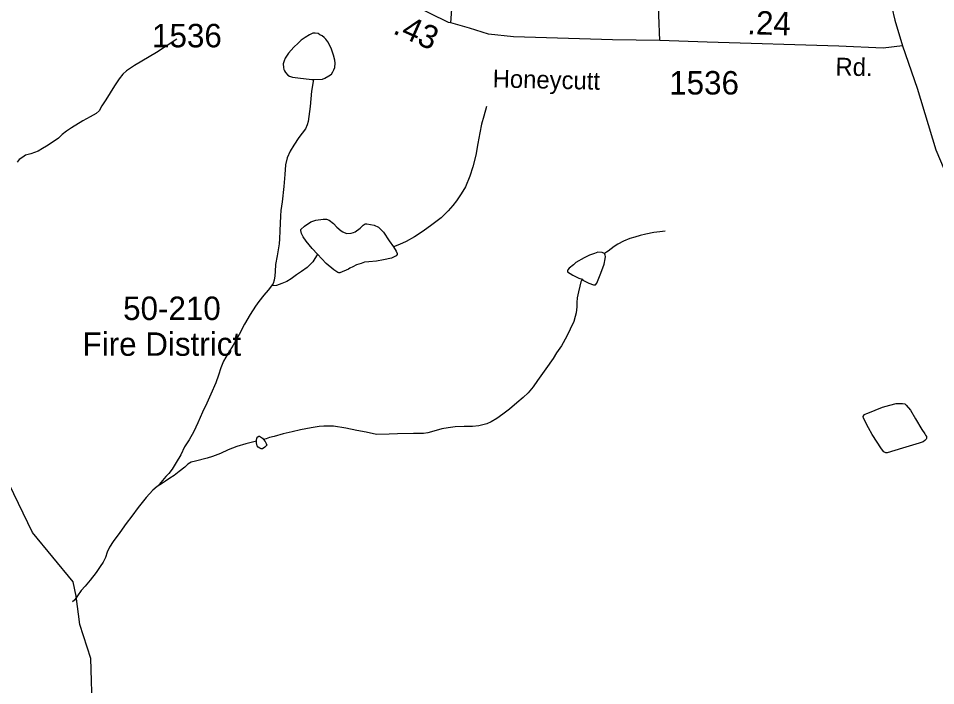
# Model space of a CAD drawing. Extents: x 2082433 to 2279600, y 546599 to 755198.
# Drawn here: x 2113702 to 2118591, y 647490 to 651046 of the extents above; entities that cross this region are included whole.
import ezdxf

# ---------------------------------------------------------------- set-up
doc = ezdxf.new("R2010")
doc.units = 0
for name, color, linetype in [('Exist Boundary Political Fire Districts Label', 7, 'Continuous'), ('Exist Hydrographic Misc Water Feature', 7, 'Continuous'), ('Exist Road Non-System Type 51', 7, 'Continuous'), ('Exist Road Secondary Mileage Hundredths English Label', 7, 'Continuous'), ('Exist Road Secondary Type 51 Attributed', 7, 'Continuous'), ('Exist Road Secondary Type 51 Label', 7, 'Continuous'), ('Exist Road Secondary Type 51 Number Label', 7, 'Continuous')]:
    doc.layers.add(name, color=color, linetype=linetype)

msp = doc.modelspace()

# ---------------------------------------------------------------- linework, layer by layer
at = {"layer": 'Exist Hydrographic Misc Water Feature'}
for points in [[(2114546.1, 650935.3), (2114438.2, 650864.8), (2114320.3, 650794.7), (2114278.5, 650766.5), (2114258.6, 650748.4), (2114238.9, 650724.2), (2114215.1, 650686), (2114167.4, 650611.8), (2114147.7, 650579.9), (2114131.9, 650553.9), (2114115.9, 650539.6), (2114085.5, 650521.5), (2114045.8, 650499.5), (2113985.7, 650463.2), (2113958.2, 650445.1), (2113936.1, 650427), (2113916.4, 650406.8), (2113898.3, 650394.9), (2113852.4, 650364.6), (2113830.5, 650352.5), (2113806.9, 650338.2), (2113768.3, 650324.2), (2113740.6, 650316.2), (2113725.1, 650306), (2113706.8, 650294.1), (2113695.1, 650280.1)], [(2115274.4, 650720.8), (2115322.4, 650722.8), (2115336.4, 650726.8), (2115356.7, 650739.1), (2115370.2, 650749.3), (2115378.6, 650761), (2115384.1, 650771.1), (2115388, 650785.1), (2115390.1, 650807.1), (2115388, 650823.2), (2115381.9, 650849.3), (2115369.4, 650887.3), (2115351.5, 650920.8), (2115341.7, 650934.9), (2115331.9, 650944.9), (2115321.2, 650953), (2115309.5, 650958.8), (2115299.5, 650964.8), (2115283.7, 650966.8), (2115271.4, 650966.6), (2115253.3, 650958.4), (2115231.6, 650944.7), (2115219.5, 650936.4), (2115209.6, 650930.6), (2115193.6, 650914.3), (2115170.1, 650892.3), (2115142.2, 650860), (2115124.1, 650834), (2115118, 650819.9), (2115114.1, 650803.8), (2115114.5, 650783.9), (2115116.3, 650773.9), (2115120.4, 650766), (2115126.4, 650758.2), (2115138.5, 650744.2), (2115146.5, 650738.1), (2115162.5, 650732.1), (2115192.4, 650728.3), (2115266.8, 650720.7), (2115274.4, 650720.8)], [(2115274.4, 650720.8), (2115265, 650658.6), (2115257.2, 650576.5), (2115247.4, 650496.5), (2115241.8, 650478.7), (2115231.8, 650456.7), (2115196.1, 650410.6), (2115170.3, 650370.3), (2115150, 650338.5), (2115134.2, 650302.3), (2115126.6, 650266.2), (2115122.9, 650214.1), (2115117.4, 650150), (2115107.5, 650068.3), (2115101.6, 650022.2), (2115099.9, 649994), (2115095.8, 649914.3), (2115094.6, 649870.3), (2115092.3, 649844.3), (2115080.7, 649780), (2115072.7, 649734.1), (2115071, 649696.2), (2115069.2, 649674.3), (2115065.5, 649650.1), (2115059.3, 649633.9), (2115051.1, 649620.2)], [(2116197, 650576.6), (2116183.2, 650524.8), (2116171.1, 650482.8), (2116161.5, 650436.8), (2116151.6, 650378.7), (2116140.2, 650316.8), (2116124.4, 650254.7), (2116108.8, 650204.7), (2116084.8, 650148.3), (2116062.9, 650110.3), (2116037.2, 650074.4), (2116017.1, 650048.3), (2115993.3, 650020.2), (2115955.4, 649983.8), (2115905.8, 649945.8), (2115859.7, 649911.5), (2115814.3, 649881.5), (2115768.2, 649857.2), (2115734, 649840.9), (2115702.2, 649829.1)], [(2115296.6, 649789.1), (2115268.3, 649818.9), (2115236.3, 649858.6), (2115220.3, 649882.5), (2115210.3, 649898.7), (2115208.2, 649914.8), (2115208.4, 649920.8), (2115227.9, 649938.6), (2115261.7, 649961), (2115288.2, 649970.8), (2115325.9, 649975.3), (2115344.2, 649975.3), (2115357.9, 649971.2), (2115381.7, 649953.4), (2115400.1, 649933.6), (2115422.3, 649913.6), (2115432.3, 649907.7), (2115450.2, 649899.7), (2115476.4, 649901.8), (2115488.3, 649904), (2115498.1, 649907.8), (2115523.8, 649928.3), (2115540, 649944.1), (2115549.8, 649950.3), (2115559.7, 649950.4), (2115579.8, 649948.2), (2115597.8, 649944.2), (2115621.8, 649932.5), (2115633.7, 649920.5), (2115648, 649906.6), (2115678.2, 649860.6), (2115702.2, 649829.1)], [(2117149.6, 649911.3), (2117121.5, 649909), (2117089.6, 649905), (2117045.7, 649896.6), (2117015.7, 649888.6), (2116987.6, 649880.7), (2116961.6, 649872.4), (2116927.8, 649858.1), (2116898, 649841.9), (2116878.1, 649829.9), (2116846, 649806), (2116836.1, 649799.8), (2116826.1, 649793.6)], [(2115702.2, 649829.1), (2115716.5, 649805), (2115720.4, 649793), (2115720.4, 649787), (2115716.3, 649781.1), (2115690.5, 649768.8), (2115648.5, 649758.5), (2115610.9, 649752.4), (2115570.7, 649748.4), (2115546.5, 649746.4), (2115528.9, 649740.1), (2115505.1, 649732), (2115484.6, 649722.1), (2115468.8, 649713.9), (2115461, 649709.8), (2115415.1, 649689.6), (2115410.8, 649689.4), (2115404.8, 649691.6), (2115382.9, 649705.4), (2115343.1, 649739.5), (2115296.6, 649789.1)], [(2115296.6, 649789.1), (2115271.2, 649749.1), (2115241, 649718.8), (2115211.1, 649697), (2115185, 649678.6), (2115156.9, 649658.5), (2115133.4, 649644.2), (2115105.5, 649632.2), (2115077.4, 649622.3), (2115055.4, 649620), (2115051.1, 649620.2)], [(2116826.1, 649793.6), (2116814.2, 649797.9), (2116790.2, 649799.9), (2116772.1, 649793.6), (2116746.3, 649783.4), (2116718.4, 649769.3), (2116674.3, 649745.2), (2116660.4, 649733.1), (2116638.6, 649714.9), (2116630.7, 649705.1), (2116628.8, 649701), (2116628.6, 649694.9), (2116658.3, 649677), (2116688.9, 649661.1), (2116707.1, 649655.4)], [(2116707.1, 649655.4), (2116710.6, 649651.3), (2116742.8, 649635.5), (2116766.8, 649625.8), (2116778.9, 649625.5), (2116784.8, 649635.6), (2116806.8, 649687.8), (2116824.6, 649735.8), (2116830.6, 649763.7), (2116832, 649777.7), (2116830, 649783.7), (2116826.1, 649793.6)], [(2115051.1, 649620.2), (2115033.5, 649598.1), (2115009.7, 649570.1), (2114983.9, 649537.9), (2114966, 649511.8), (2114938.2, 649467.8), (2114908.2, 649415.5), (2114878.9, 649361.6), (2114846.9, 649305.1), (2114820.9, 649261.2), (2114795.2, 649218.9), (2114781.1, 649182.9), (2114769.6, 649144.9), (2114753.8, 649103.1), (2114728.4, 649042.8), (2114705.8, 648994.7), (2114684.3, 648946.5), (2114658.9, 648890.7), (2114637.1, 648844.5), (2114613.1, 648800.3), (2114587.3, 648762.4), (2114567.4, 648720), (2114543.4, 648678.2), (2114522.1, 648644.1), (2114504.1, 648620.1), (2114488.3, 648603.8), (2114470, 648583.9), (2114453.8, 648563.6), (2114447.9, 648555.6)], [(2116707.1, 649655.4), (2116700.8, 649641.4), (2116694.6, 649619.2), (2116687, 649589.2), (2116680.9, 649557.2), (2116679.5, 649531.1), (2116679.2, 649519.3), (2116679.2, 649509.2)], [(2114010.7, 647967.3), (2113993.7, 648043.1), (2113776.8, 648306.7), (2113549.8, 648773.8), (2113530.7, 649122), (2113471.7, 649264.2), (2113462.9, 649540)], [(2116679.2, 649509.2), (2116675.8, 649477.3), (2116669.8, 649457.1), (2116662, 649431.1), (2116644, 649389.2), (2116626.1, 649353), (2116596.6, 649301.1), (2116570.6, 649262.8), (2116552.5, 649232.7), (2116512.7, 649178.7), (2116495.3, 649152.6), (2116468.9, 649116.4), (2116445.3, 649082.3), (2116419.7, 649050.1), (2116393.4, 649026), (2116359.8, 648997.8), (2116319.8, 648963.8), (2116284.1, 648935.9), (2116252.3, 648913.6), (2116222.2, 648895.4), (2116198.2, 648885.2), (2116156.2, 648875), (2116122.3, 648871.2), (2116078.7, 648870.9), (2116030.7, 648868.5), (2115992.5, 648864.5), (2115958.3, 648858.3), (2115916.7, 648845.9), (2115884.7, 648837.8), (2115860.7, 648833.7), (2115808.4, 648833.5), (2115722.5, 648831.1), (2115678.4, 648829.2), (2115610.3, 648828.6), (2115556.6, 648840.4), (2115506.6, 648850.4), (2115446.7, 648861.9), (2115380.9, 648871.9), (2115330.4, 648873.4), (2115304.6, 648871.2), (2115262.5, 648863), (2115206.4, 648852.9), (2115160.8, 648842.7), (2115112.9, 648832.5), (2115065.1, 648818.3), (2115041.1, 648812.2), (2115023, 648806), (2115009.1, 648802)], [(2118483.9, 648911.2), (2118517.9, 648855.4), (2118533.9, 648831.4), (2118538, 648825.5), (2118541.7, 648817.7), (2118541.9, 648811.6), (2118541.7, 648807.6), (2118539.9, 648803.8), (2118534.4, 648795.7), (2118523.9, 648789.6), (2118504.2, 648781.6), (2118414, 648755.1), (2118332.2, 648731), (2118326.2, 648730.7), (2118318.4, 648734.7), (2118314.5, 648736.5), (2118302.2, 648752.5), (2118253.6, 648828.4), (2118234.2, 648864.2), (2118207.5, 648916.1), (2118205.5, 648924.1), (2118207.7, 648930.3), (2118209.6, 648934.1), (2118229.2, 648942.4), (2118307.4, 648974.4), (2118347.3, 648984.6), (2118381, 648992.9), (2118415.4, 648992.9), (2118427.1, 648991.2), (2118434.9, 648985.1), (2118457.5, 648957.3), (2118483.9, 648911.2)], [(2114971.4, 648791.9), (2114915, 648777.7), (2114867.2, 648763.5), (2114821.1, 648747.3), (2114779.4, 648727.3), (2114737.2, 648710.9), (2114707.9, 648702.8), (2114645.7, 648686.7), (2114623.8, 648680.3), (2114605.6, 648670.4), (2114589.8, 648654.2), (2114559.8, 648630.3), (2114531.7, 648610.2), (2114509.8, 648596.1), (2114485.8, 648579.8), (2114464.1, 648565.7), (2114447.9, 648555.6)], [(2114971.4, 648791.9), (2114971.2, 648796), (2114972.8, 648807.9), (2114978.8, 648815.9), (2114982.9, 648820.2), (2114987.2, 648820), (2114992.9, 648816.2), (2115002.9, 648808.2), (2115009.1, 648802)], [(2115009.1, 648802), (2115016.9, 648790.3), (2115022.8, 648780), (2115027.1, 648772.1), (2115015, 648760.1), (2115002.9, 648752.2), (2114997, 648751.9), (2114989.2, 648755.9), (2114981, 648760), (2114975.1, 648768.2), (2114973, 648775.8), (2114971.4, 648783.8), (2114971.4, 648791.9)], [(2114447.9, 648555.6), (2114442.5, 648551.5), (2114418.3, 648531.7), (2114382.7, 648493.3), (2114340.8, 648439.2), (2114306.8, 648393.2), (2114277.3, 648353.1), (2114243.6, 648306.7), (2114207.5, 648258.6), (2114187.7, 648228.7), (2114175.8, 648200.5), (2114165.9, 648172.4), (2114153.8, 648148.7), (2114138, 648124.3), (2114116.5, 648092.3), (2114084.7, 648052.1), (2114058.7, 648020.4), (2114036.7, 647996.1), (2114016.6, 647967.9), (2114001.1, 647945.9), (2113991, 647935.7)], [(2113945.7, 645783.8), (2114097.7, 647335.7), (2114087.6, 647634.4), (2114028.8, 647816.1), (2114010.7, 647967.3)]]:
    msp.add_lwpolyline(points, dxfattribs=at)
at = {"layer": 'Exist Road Non-System Type 51'}
msp.add_lwpolyline([(2116006.4, 651021.9), (2116016.7, 651146.7), (2116028.7, 651531.6), (2116034.7, 651761.6), (2116034.7, 651794.1), (2116027.8, 651828.4), (2116019.3, 651855.7)], dxfattribs=at)
at = {"layer": 'Exist Road Secondary Type 51 Attributed'}
for points in [[(2118686.8, 652448.4), (2118570.4, 652040.5), (2118515.7, 651836), (2118439.6, 651559.8), (2118415.8, 651490.9), (2118369.7, 651303.1), (2118352.4, 651168.1), (2118357.5, 651103.1), (2118372.9, 651036.4), (2118413.9, 650899.6)], [(2117121.7, 650927.8), (2117116.5, 651062.9), (2117122.5, 651462.3), (2117123.4, 651702.6), (2117128.5, 651928.4)], [(2117121.7, 650927.8), (2116869.7, 650931.6), (2116341.8, 650948.3), (2116208.1, 650961.9), (2116107.4, 650994.5), (2116006.4, 651021.9), (2115994.1, 651024.8), (2115799.5, 651119.4), (2115633.6, 651198), (2115537.8, 651223.7), (2115455.7, 651240.8), (2115316.6, 651253.3), (2115064.6, 651265.1), (2114914.8, 651272.2)], [(2118413.9, 650899.6), (2118311.3, 650887.6), (2118075.1, 650897.4), (2117373.7, 650919.7), (2117121.7, 650927.8)], [(2118413.9, 650899.6), (2118492.6, 650673.8), (2118591.8, 650344.8), (2118740.6, 649997.7), (2118858.4, 649722.2), (2119074, 649328.9)]]:
    msp.add_lwpolyline(points, dxfattribs=at)

# ---------------------------------------------------------------- texts
at = {"layer": 'Exist Boundary Political Fire Districts Label'}
for s, p in [('50-210', (2114260.4, 649438.3)), ('Fire District', (2114044.3, 649247.7))]:
    msp.add_text(s, height=125, dxfattribs=at).set_placement(p)
at = {"layer": 'Exist Road Secondary Mileage Hundredths English Label'}
for s, rotation, p in [('.24', 358.1794, (2117585.5, 650962.2)), ('.43', 336.0223, (2115692.8, 650968.1))]:
    msp.add_text(s, height=125, rotation=rotation, dxfattribs=at).set_placement(p)
at = {"layer": 'Exist Road Secondary Type 51 Label'}
for s, rotation, p in [('Rd.', 358.9038, (2118056.6, 650741.7)), ('Honeycutt', 358.6769, (2116229.4, 650678.4))]:
    msp.add_text(s, height=95, rotation=rotation, dxfattribs=at).set_placement(p)
at = {"layer": 'Exist Road Secondary Type 51 Number Label'}
for p in [(2114414.6, 650891.7), (2117171, 650640.3)]:
    msp.add_text('1536', height=125, dxfattribs=at).set_placement(p)

doc.saveas('drawing.dxf')
